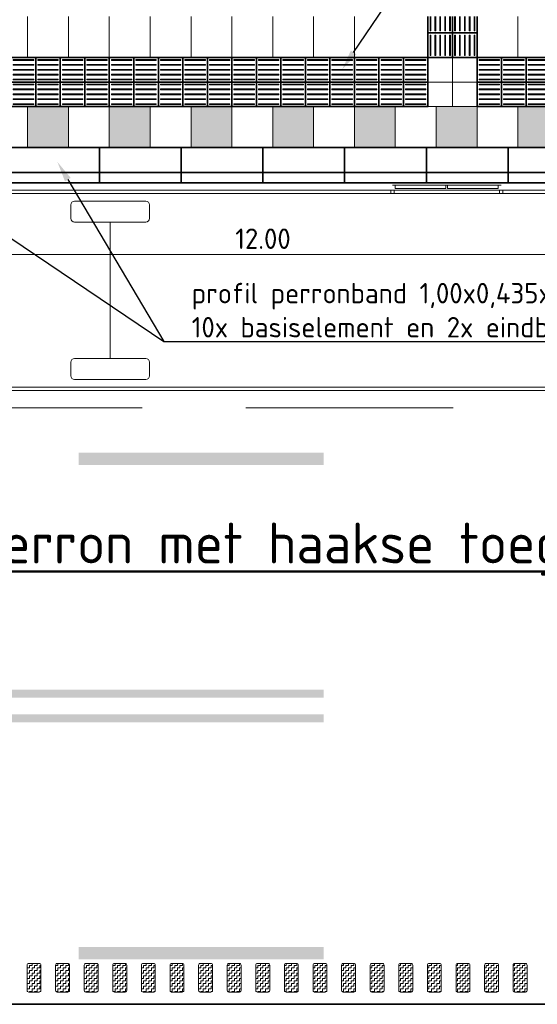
# Model space of a CAD drawing. Header units: metres. Extents: x -699 to 2316, y -1199 to 781.
# Tile 386 of 593: x 801.09 to 807.43, y -262.03 to -249.99. Entities that reach past the tile are written whole.
import ezdxf
from ezdxf import colors
from ezdxf.entities.mleader import LeaderData, LeaderLine
from ezdxf.math import Vec2, Vec3

# ---------------------------------------------------------------- set-up
doc = ezdxf.new("R2010")
doc.units = ezdxf.units.M
doc.header["$PDMODE"] = 1
for name, pattern in [('HIDDENX2', [19.05, 12.7, -6.35]), ('VW-3-3_STREEP', [6, 3, -3]), ('VW-9-3_STREEP', [12, 9, -3])]:
    doc.linetypes.add(name, pattern=pattern)
for name, color, linetype, lineweight in [('N-WA-VW-MARKERING_DYNAMISCH-G', 7, 'Continuous', 35), ('N-WE-VH-KANTOPSLUITING-G', 251, 'Continuous', 35), ('N-WE-VH-KANTVERHARDING-G', 210, 'Continuous', 35), ('N-WE-VH-VERHARDING_TEGEL-G', 252, 'Continuous', 35), ('N-WE-VW-MARKERING_LANGS_STREEP_33-G', 7, 'VW-3-3_STREEP', 13), ('N-WE-VW-MARKERING_LANGS_STREEP_93-G', 7, 'VW-9-3_STREEP', 13), ('X-XX-AL-AANKLEDING-G', 7, 'Continuous', 35), ('X-XX-AL-M', 7, 'Continuous', 18), ('X-XX-AL-T25', 7, 'Continuous', 25), ('X-XX-AL-T50', 130, 'Continuous', 50)]:
    doc.layers.add(name, color=color, linetype=linetype, lineweight=lineweight)
doc.styles.add('NLCS-ISO-M100-T25', font='NLCS-ISO.ttf', dxfattribs={"height": 0.25})
doc.styles.add('NLCS-ISO-M100-T50', font='NLCS-ISO.ttf', dxfattribs={"height": 0.5})
doc.dimstyles.new('NLCS-M100-T25-PIJL_A_L2_H1', dxfattribs={"dimscale": 0.1, "dimtxt": 2.5, "dimasz": 2.5, "dimexe": 2, "dimexo": 2, "dimgap": 0.7, "dimtad": 1, "dimzin": 0, "dimdsep": 46, "dimtxsty": 'NLCS-ISO-M100-T25', "dimcen": 0, "dimdle": 2, "dimclrd": 256, "dimclre": 256, "dimclrt": 256, "dimadec": 1, "dimazin": 0, "dimtfac": 1, "dimtdec": 3, "dimtofl": 0, "dimtmove": 0, "dimatfit": 3, "dimfxl": 2, "dimtfillclr": 256, "dimtolj": 1, "dimtzin": 0, "dimlwd": -1, "dimlwe": -1, "dimarcsym": 0})
pattern_1 = [(180, (0, 0), (-0.03175, -0.03175), [0.03175, -0.03175]), (270, (-0.03175, 0), (0.03175, -0.03175), [0.03175, -0.03175])]

# ---------------------------------------------------------------- blocks, each defined once
blk = doc.blocks.new('bus12metertypetekening')
at = {"color": 253, "lineweight": 5}
for p, q in [((11.665, 1.225), (0.365, 1.225)), ((6.035, 1.185), (6.035, 1.225)), ((7.385, 1.284), (6.055, 1.284)), ((6.075, 1.185), (6.075, 1.225)), ((6.089, 1.244), (6.089, 1.284)), ((6.71, 1.244), (6.089, 1.244)), ((6.71, 1.284), (6.71, 1.244)), ((6.73, 1.284), (6.73, 1.244)), ((7.351, 1.244), (6.73, 1.244)), ((7.351, 1.244), (7.351, 1.284)), ((7.365, 1.185), (7.365, 1.225)), ((7.405, 1.185), (7.405, 1.225)), ((0.368, 1.185), (11.662, 1.185)), ((2.6, 0.835), (2.6, -0.835)), ((11.662, -1.185), (0.365, -1.185)), ((11.665, -1.225), (0.365, -1.225))]:
    blk.add_line(p, q, dxfattribs=at)
at = {"color": 253, "lineweight": 5, "flags": 128}
for points in [[(2.164, 0.835, -0.414214), (2.119, 0.88), (2.119, 1.046, -0.414214), (2.164, 1.091), (3.036, 1.091, -0.414214), (3.081, 1.046), (3.081, 0.88, -0.414214), (3.036, 0.835)], [(2.164, -0.835, 0.414214), (2.119, -0.88), (2.119, -1.046, 0.414214), (2.164, -1.091), (3.036, -1.091, 0.414214), (3.081, -1.046), (3.081, -0.88, 0.414214), (3.036, -0.835)]]:
    blk.add_lwpolyline(points, format="xyb", close=True, dxfattribs=at)
blk = doc.blocks.new('*D1648')
at = {"layer": 'Defpoints', "color": 0, "transparency": 16777216}
for p in [(799.069, -251.548), (811.069, -251.983), (811.069, -252.86)]:
    blk.add_point(p, dxfattribs=at)
at = {"layer": 'X-XX-AL-M', "transparency": 16777216}
for p, q in [((799.069, -251.748), (799.069, -253.06)), ((811.069, -252.183), (811.069, -253.06)), ((799.319, -252.86), (810.819, -252.86))]:
    blk.add_line(p, q, dxfattribs=at)
for points in [[(799.319, -252.819), (799.319, -252.902), (799.069, -252.86)], [(810.819, -252.819), (810.819, -252.902), (811.069, -252.86)]]:
    blk.add_solid(points, dxfattribs=at)
at = {"layer": 'X-XX-AL-M', "transparency": 16777216, "insert": (804.069, -252.665), "char_height": 0.25, "attachment_point": 5, "style": 'NLCS-ISO-M100-T25'}
blk.add_mtext('\\A1;12.00', dxfattribs=at)
blk = doc.blocks.new('geleiderlijn')
for points in [[(0, 0), (0.3, 0), (0.3, 0.3), (0, 0.3)], [(0, -0.3), (0.3, -0.3), (0.3, 0), (0, 0)]]:
    blk.add_lwpolyline(points, close=True)
at = {"lineweight": 9}
for points in [[(0.025, 0.265), (0.275, 0.265), (0.275, 0.275), (0.025, 0.275)], [(0.025, 0.205), (0.275, 0.205), (0.275, 0.215), (0.025, 0.215)], [(0.025, 0.145), (0.275, 0.145), (0.275, 0.155), (0.025, 0.155)], [(0.025, 0.085), (0.275, 0.085), (0.275, 0.095), (0.025, 0.095)], [(0.025, 0.025), (0.275, 0.025), (0.275, 0.035), (0.025, 0.035)], [(0.025, -0.035), (0.275, -0.035), (0.275, -0.025), (0.025, -0.025)], [(0.025, -0.095), (0.275, -0.095), (0.275, -0.085), (0.025, -0.085)], [(0.025, -0.155), (0.275, -0.155), (0.275, -0.145), (0.025, -0.145)], [(0.025, -0.215), (0.275, -0.215), (0.275, -0.205), (0.025, -0.205)], [(0.025, -0.275), (0.275, -0.275), (0.275, -0.265), (0.025, -0.265)]]:
    blk.add_lwpolyline(points, close=True, dxfattribs=at)
blk = doc.blocks.new('SVW-PERRON-B-H-SO')
at = {"layer": 'N-WE-VH-VERHARDING_TEGEL-G', "lineweight": 9}
for points in [[(2.12, 0.435), (2.62, 0.435), (2.62, 0.935), (2.12, 0.935)], [(3.12, 0.935), (3.12, 0.435), (3.62, 0.435), (3.62, 0.935)], [(4.62, 0.935), (4.12, 0.935), (4.12, 0.435), (4.62, 0.435)], [(5.12, 0.935), (5.12, 0.435), (5.62, 0.435), (5.62, 0.935)], [(6.62, 0.435), (6.62, 0.935), (6.12, 0.935), (6.12, 0.435)], [(7.62, 0.935), (7.12, 0.935), (7.12, 0.435), (7.62, 0.435)], [(8.12, 0.435), (8.62, 0.435), (8.62, 0.935), (8.12, 0.935)]]:
    blk.add_hatch(color=256, dxfattribs=at).paths.add_polyline_path(points)
at = {"layer": 'N-WE-VH-KANTOPSLUITING-G'}
for p, q in [((3, 0.435), (3, 0)), ((4, 0.435), (4, 0)), ((5, 0.435), (5, 0)), ((6, 0.435), (6, 0)), ((7, 0.435), (7, 0)), ((8, 0.435), (8, 0)), ((12, 0.127), (0.15, 0.127)), ((12, 0), (0, 0))]:
    blk.add_line(p, q, dxfattribs=at)
blk.add_lwpolyline([(0.435, 0.435), (11.875, 0.435)], dxfattribs=at)
at = {"layer": 'N-WE-VH-VERHARDING_TEGEL-G', "lineweight": 9}
for p, q in [((7.12, 1.535), (7.62, 1.535)), ((0.12, 0.935), (11.88, 0.935))]:
    blk.add_line(p, q, dxfattribs=at)
for points in [[(2.12, 2.035), (2.12, 1.535)], [(2.62, 2.035), (2.62, 1.535)], [(3.12, 2.035), (3.12, 1.535)], [(3.62, 2.035), (3.62, 1.535)], [(4.12, 2.035), (4.12, 1.535)], [(4.62, 2.035), (4.62, 1.535)], [(5.12, 2.035), (5.12, 1.535)], [(5.62, 2.035), (5.62, 1.535)], [(6.12, 2.035), (6.12, 1.535)], [(7.02, 2.035), (7.02, 1.535)], [(7.045, 2.035), (7.045, 1.86), (7.055, 1.86), (7.055, 2.035)], [(7.105, 2.035), (7.105, 1.86), (7.115, 1.86), (7.115, 2.035)], [(7.165, 2.035), (7.165, 1.86), (7.175, 1.86), (7.175, 2.035)], [(7.225, 2.035), (7.225, 1.86), (7.235, 1.86), (7.235, 2.035)], [(7.285, 2.035), (7.285, 1.86), (7.295, 1.86), (7.295, 2.035)], [(7.345, 2.035), (7.345, 1.86), (7.355, 1.86), (7.355, 2.035)], [(7.405, 2.035), (7.405, 1.86), (7.415, 1.86), (7.415, 2.035)], [(7.465, 2.035), (7.465, 1.86), (7.475, 1.86), (7.475, 2.035)], [(7.525, 2.035), (7.525, 1.86), (7.535, 1.86), (7.535, 2.035)], [(7.585, 2.035), (7.585, 1.86), (7.595, 1.86), (7.595, 2.035)], [(8.12, 2.035), (8.12, 1.535)], [(8.12, 2.035), (8.12, 1.535)], [(2.12, 0.935), (2.12, 0.435)], [(2.62, 0.935), (2.62, 0.435)], [(3.12, 0.935), (3.12, 0.435)], [(3.62, 0.935), (3.62, 0.435)], [(4.12, 0.935), (4.12, 0.435)], [(4.62, 0.935), (4.62, 0.435)], [(5.12, 0.935), (5.12, 0.435)], [(5.62, 0.935), (5.62, 0.435)], [(6.12, 0.935), (6.12, 0.435)], [(6.62, 0.935), (6.62, 0.435)], [(7.12, 0.935), (7.12, 0.435)], [(7.62, 0.935), (7.62, 0.435)], [(8.12, 0.935), (8.12, 0.435)]]:
    blk.add_lwpolyline(points, dxfattribs=at)
at = {"layer": 'N-WE-VH-VERHARDING_TEGEL-G'}
for points in [[(7.02, 2.035), (7.02, 1.835), (7.32, 1.835), (7.32, 2.035)], [(7.32, 2.035), (7.32, 1.835), (7.62, 1.835), (7.62, 2.035)]]:
    blk.add_lwpolyline(points, dxfattribs=at)
at = {"layer": 'N-WE-VH-VERHARDING_TEGEL-G', "lineweight": 9}
for points in [[(7.02, 1.235), (7.32, 1.235), (7.32, 1.535), (7.02, 1.535)], [(7.32, 1.235), (7.62, 1.235), (7.62, 1.535), (7.32, 1.535)], [(7.02, 0.935), (7.32, 0.935), (7.32, 1.235), (7.02, 1.235)], [(7.32, 0.935), (7.62, 0.935), (7.62, 1.235), (7.32, 1.235)]]:
    blk.add_lwpolyline(points, close=True, dxfattribs=at)
at = {"layer": 'N-WE-VH-VERHARDING_TEGEL-G', "lineweight": 9, "rotation": 90}
blk.add_blockref('geleiderlijn', (7.32, 1.535), dxfattribs=at)
at = {"layer": 'N-WE-VH-VERHARDING_TEGEL-G', "lineweight": 9}
for p in [(1.92, 1.235), (2.22, 1.235), (2.52, 1.235), (2.82, 1.235), (3.12, 1.235), (3.42, 1.235), (3.72, 1.235), (4.02, 1.235), (4.32, 1.235), (4.62, 1.235), (4.92, 1.235), (5.22, 1.235), (5.52, 1.235), (5.82, 1.235), (6.12, 1.235), (6.42, 1.235), (6.72, 1.235), (7.62, 1.235), (7.92, 1.235), (8.22, 1.235)]:
    blk.add_blockref('geleiderlijn', p, dxfattribs=at)

msp = doc.modelspace()

# ---------------------------------------------------------------- hatches: boundary and pattern name
at = {"layer": 'N-WA-VW-MARKERING_DYNAMISCH-G', "lineweight": 9}
h = msp.add_hatch(dxfattribs=at)
h.set_pattern_fill('ZIGZAG', color=8, scale=0.01, angle=180, style=0)
h.set_pattern_definition(pattern_1)
edge = h.paths.add_edge_path()
edge.add_line((801.2017, -261.5327), (801.3317, -261.5327))
edge.add_arc((801.3317, -261.5527), 0.02, 0, 90, ccw=False)
edge.add_line((801.3517, -261.5527), (801.3517, -261.8627))
edge.add_arc((801.3317, -261.8627), 0.02, 270, 360, ccw=False)
edge.add_line((801.3317, -261.8827), (801.2017, -261.8827))
edge.add_arc((801.2017, -261.8627), 0.02, 180, 270, ccw=False)
edge.add_line((801.1817, -261.8627), (801.1817, -261.5527))
edge.add_arc((801.2017, -261.5527), 0.02, 90, 180, ccw=False)
h = msp.add_hatch(dxfattribs=at)
h.set_pattern_fill('ZIGZAG', color=8, scale=0.01, angle=180, style=0)
h.set_pattern_definition(pattern_1)
edge = h.paths.add_edge_path()
edge.add_line((801.5517, -261.5327), (801.6817, -261.5327))
edge.add_arc((801.6817, -261.5527), 0.02, 0, 90, ccw=False)
edge.add_line((801.7017, -261.5527), (801.7017, -261.8627))
edge.add_arc((801.6817, -261.8627), 0.02, 270, 360, ccw=False)
edge.add_line((801.6817, -261.8827), (801.5517, -261.8827))
edge.add_arc((801.5517, -261.8627), 0.02, 180, 270, ccw=False)
edge.add_line((801.5317, -261.8627), (801.5317, -261.5527))
edge.add_arc((801.5517, -261.5527), 0.02, 90, 180, ccw=False)
h = msp.add_hatch(dxfattribs=at)
h.set_pattern_fill('ZIGZAG', color=8, scale=0.01, angle=180, style=0)
h.set_pattern_definition(pattern_1)
edge = h.paths.add_edge_path()
edge.add_line((801.9017, -261.5327), (802.0317, -261.5327))
edge.add_arc((802.0317, -261.5527), 0.02, 0, 90, ccw=False)
edge.add_line((802.0517, -261.5527), (802.0517, -261.8627))
edge.add_arc((802.0317, -261.8627), 0.02, 270, 360, ccw=False)
edge.add_line((802.0317, -261.8827), (801.9017, -261.8827))
edge.add_arc((801.9017, -261.8627), 0.02, 180, 270, ccw=False)
edge.add_line((801.8817, -261.8627), (801.8817, -261.5527))
edge.add_arc((801.9017, -261.5527), 0.02, 90, 180, ccw=False)
h = msp.add_hatch(dxfattribs=at)
h.set_pattern_fill('ZIGZAG', color=8, scale=0.01, angle=180, style=0)
h.set_pattern_definition(pattern_1)
edge = h.paths.add_edge_path()
edge.add_line((802.2517, -261.5327), (802.3817, -261.5327))
edge.add_arc((802.3817, -261.5527), 0.02, 0, 90, ccw=False)
edge.add_line((802.4017, -261.5527), (802.4017, -261.8627))
edge.add_arc((802.3817, -261.8627), 0.02, 270, 360, ccw=False)
edge.add_line((802.3817, -261.8827), (802.2517, -261.8827))
edge.add_arc((802.2517, -261.8627), 0.02, 180, 270, ccw=False)
edge.add_line((802.2317, -261.8627), (802.2317, -261.5527))
edge.add_arc((802.2517, -261.5527), 0.02, 90, 180, ccw=False)
h = msp.add_hatch(dxfattribs=at)
h.set_pattern_fill('ZIGZAG', color=8, scale=0.01, angle=180, style=0)
h.set_pattern_definition(pattern_1)
edge = h.paths.add_edge_path()
edge.add_line((802.6017, -261.5327), (802.7317, -261.5327))
edge.add_arc((802.7317, -261.5527), 0.02, 0, 90, ccw=False)
edge.add_line((802.7517, -261.5527), (802.7517, -261.8627))
edge.add_arc((802.7317, -261.8627), 0.02, 270, 360, ccw=False)
edge.add_line((802.7317, -261.8827), (802.6017, -261.8827))
edge.add_arc((802.6017, -261.8627), 0.02, 180, 270, ccw=False)
edge.add_line((802.5817, -261.8627), (802.5817, -261.5527))
edge.add_arc((802.6017, -261.5527), 0.02, 90, 180, ccw=False)
h = msp.add_hatch(dxfattribs=at)
h.set_pattern_fill('ZIGZAG', color=8, scale=0.01, angle=180, style=0)
h.set_pattern_definition(pattern_1)
edge = h.paths.add_edge_path()
edge.add_line((802.9517, -261.5327), (803.0817, -261.5327))
edge.add_arc((803.0817, -261.5527), 0.02, 0, 90, ccw=False)
edge.add_line((803.1017, -261.5527), (803.1017, -261.8627))
edge.add_arc((803.0817, -261.8627), 0.02, 270, 360, ccw=False)
edge.add_line((803.0817, -261.8827), (802.9517, -261.8827))
edge.add_arc((802.9517, -261.8627), 0.02, 180, 270, ccw=False)
edge.add_line((802.9317, -261.8627), (802.9317, -261.5527))
edge.add_arc((802.9517, -261.5527), 0.02, 90, 180, ccw=False)
h = msp.add_hatch(dxfattribs=at)
h.set_pattern_fill('ZIGZAG', color=8, scale=0.01, angle=180, style=0)
h.set_pattern_definition(pattern_1)
edge = h.paths.add_edge_path()
edge.add_line((803.3017, -261.5327), (803.4317, -261.5327))
edge.add_arc((803.4317, -261.5527), 0.02, 0, 90, ccw=False)
edge.add_line((803.4517, -261.5527), (803.4517, -261.8627))
edge.add_arc((803.4317, -261.8627), 0.02, 270, 360, ccw=False)
edge.add_line((803.4317, -261.8827), (803.3017, -261.8827))
edge.add_arc((803.3017, -261.8627), 0.02, 180, 270, ccw=False)
edge.add_line((803.2817, -261.8627), (803.2817, -261.5527))
edge.add_arc((803.3017, -261.5527), 0.02, 90, 180, ccw=False)
h = msp.add_hatch(dxfattribs=at)
h.set_pattern_fill('ZIGZAG', color=8, scale=0.01, angle=180, style=0)
h.set_pattern_definition(pattern_1)
edge = h.paths.add_edge_path()
edge.add_line((803.6517, -261.5327), (803.7817, -261.5327))
edge.add_arc((803.7817, -261.5527), 0.02, 0, 90, ccw=False)
edge.add_line((803.8017, -261.5527), (803.8017, -261.8627))
edge.add_arc((803.7817, -261.8627), 0.02, 270, 360, ccw=False)
edge.add_line((803.7817, -261.8827), (803.6517, -261.8827))
edge.add_arc((803.6517, -261.8627), 0.02, 180, 270, ccw=False)
edge.add_line((803.6317, -261.8627), (803.6317, -261.5527))
edge.add_arc((803.6517, -261.5527), 0.02, 90, 180, ccw=False)
h = msp.add_hatch(dxfattribs=at)
h.set_pattern_fill('ZIGZAG', color=8, scale=0.01, angle=180, style=0)
h.set_pattern_definition(pattern_1)
edge = h.paths.add_edge_path()
edge.add_line((804.0017, -261.5327), (804.1317, -261.5327))
edge.add_arc((804.1317, -261.5527), 0.02, 0, 90, ccw=False)
edge.add_line((804.1517, -261.5527), (804.1517, -261.8627))
edge.add_arc((804.1317, -261.8627), 0.02, 270, 360, ccw=False)
edge.add_line((804.1317, -261.8827), (804.0017, -261.8827))
edge.add_arc((804.0017, -261.8627), 0.02, 180, 270, ccw=False)
edge.add_line((803.9817, -261.8627), (803.9817, -261.5527))
edge.add_arc((804.0017, -261.5527), 0.02, 90, 180, ccw=False)
h = msp.add_hatch(dxfattribs=at)
h.set_pattern_fill('ZIGZAG', color=8, scale=0.01, angle=180, style=0)
h.set_pattern_definition(pattern_1)
edge = h.paths.add_edge_path()
edge.add_line((804.3517, -261.5327), (804.4817, -261.5327))
edge.add_arc((804.4817, -261.5527), 0.02, 0, 90, ccw=False)
edge.add_line((804.5017, -261.5527), (804.5017, -261.8627))
edge.add_arc((804.4817, -261.8627), 0.02, 270, 360, ccw=False)
edge.add_line((804.4817, -261.8827), (804.3517, -261.8827))
edge.add_arc((804.3517, -261.8627), 0.02, 180, 270, ccw=False)
edge.add_line((804.3317, -261.8627), (804.3317, -261.5527))
edge.add_arc((804.3517, -261.5527), 0.02, 90, 180, ccw=False)
h = msp.add_hatch(dxfattribs=at)
h.set_pattern_fill('ZIGZAG', color=8, scale=0.01, angle=180, style=0)
h.set_pattern_definition(pattern_1)
edge = h.paths.add_edge_path()
edge.add_line((804.7017, -261.5327), (804.8317, -261.5327))
edge.add_arc((804.8317, -261.5527), 0.02, 0, 90, ccw=False)
edge.add_line((804.8517, -261.5527), (804.8517, -261.8627))
edge.add_arc((804.8317, -261.8627), 0.02, 270, 360, ccw=False)
edge.add_line((804.8317, -261.8827), (804.7017, -261.8827))
edge.add_arc((804.7017, -261.8627), 0.02, 180, 270, ccw=False)
edge.add_line((804.6817, -261.8627), (804.6817, -261.5527))
edge.add_arc((804.7017, -261.5527), 0.02, 90, 180, ccw=False)
h = msp.add_hatch(dxfattribs=at)
h.set_pattern_fill('ZIGZAG', color=8, scale=0.01, angle=180, style=0)
h.set_pattern_definition(pattern_1)
edge = h.paths.add_edge_path()
edge.add_line((805.0517, -261.5327), (805.1817, -261.5327))
edge.add_arc((805.1817, -261.5527), 0.02, 0, 90, ccw=False)
edge.add_line((805.2017, -261.5527), (805.2017, -261.8627))
edge.add_arc((805.1817, -261.8627), 0.02, 270, 360, ccw=False)
edge.add_line((805.1817, -261.8827), (805.0517, -261.8827))
edge.add_arc((805.0517, -261.8627), 0.02, 180, 270, ccw=False)
edge.add_line((805.0317, -261.8627), (805.0317, -261.5527))
edge.add_arc((805.0517, -261.5527), 0.02, 90, 180, ccw=False)
h = msp.add_hatch(dxfattribs=at)
h.set_pattern_fill('ZIGZAG', color=8, scale=0.01, angle=180, style=0)
h.set_pattern_definition(pattern_1)
edge = h.paths.add_edge_path()
edge.add_line((805.4017, -261.5327), (805.5317, -261.5327))
edge.add_arc((805.5317, -261.5527), 0.02, 0, 90, ccw=False)
edge.add_line((805.5517, -261.5527), (805.5517, -261.8627))
edge.add_arc((805.5317, -261.8627), 0.02, 270, 360, ccw=False)
edge.add_line((805.5317, -261.8827), (805.4017, -261.8827))
edge.add_arc((805.4017, -261.8627), 0.02, 180, 270, ccw=False)
edge.add_line((805.3817, -261.8627), (805.3817, -261.5527))
edge.add_arc((805.4017, -261.5527), 0.02, 90, 180, ccw=False)
h = msp.add_hatch(dxfattribs=at)
h.set_pattern_fill('ZIGZAG', color=8, scale=0.01, angle=180, style=0)
h.set_pattern_definition(pattern_1)
edge = h.paths.add_edge_path()
edge.add_line((805.7517, -261.5327), (805.8817, -261.5327))
edge.add_arc((805.8817, -261.5527), 0.02, 0, 90, ccw=False)
edge.add_line((805.9017, -261.5527), (805.9017, -261.8627))
edge.add_arc((805.8817, -261.8627), 0.02, 270, 360, ccw=False)
edge.add_line((805.8817, -261.8827), (805.7517, -261.8827))
edge.add_arc((805.7517, -261.8627), 0.02, 180, 270, ccw=False)
edge.add_line((805.7317, -261.8627), (805.7317, -261.5527))
edge.add_arc((805.7517, -261.5527), 0.02, 90, 180, ccw=False)
h = msp.add_hatch(dxfattribs=at)
h.set_pattern_fill('ZIGZAG', color=8, scale=0.01, angle=180, style=0)
h.set_pattern_definition(pattern_1)
edge = h.paths.add_edge_path()
edge.add_line((806.1017, -261.5327), (806.2317, -261.5327))
edge.add_arc((806.2317, -261.5527), 0.02, 0, 90, ccw=False)
edge.add_line((806.2517, -261.5527), (806.2517, -261.8627))
edge.add_arc((806.2317, -261.8627), 0.02, 270, 360, ccw=False)
edge.add_line((806.2317, -261.8827), (806.1017, -261.8827))
edge.add_arc((806.1017, -261.8627), 0.02, 180, 270, ccw=False)
edge.add_line((806.0817, -261.8627), (806.0817, -261.5527))
edge.add_arc((806.1017, -261.5527), 0.02, 90, 180, ccw=False)
h = msp.add_hatch(dxfattribs=at)
h.set_pattern_fill('ZIGZAG', color=8, scale=0.01, angle=180, style=0)
h.set_pattern_definition(pattern_1)
edge = h.paths.add_edge_path()
edge.add_line((806.4517, -261.5327), (806.5817, -261.5327))
edge.add_arc((806.5817, -261.5527), 0.02, 0, 90, ccw=False)
edge.add_line((806.6017, -261.5527), (806.6017, -261.8627))
edge.add_arc((806.5817, -261.8627), 0.02, 270, 360, ccw=False)
edge.add_line((806.5817, -261.8827), (806.4517, -261.8827))
edge.add_arc((806.4517, -261.8627), 0.02, 180, 270, ccw=False)
edge.add_line((806.4317, -261.8627), (806.4317, -261.5527))
edge.add_arc((806.4517, -261.5527), 0.02, 90, 180, ccw=False)
h = msp.add_hatch(dxfattribs=at)
h.set_pattern_fill('ZIGZAG', color=8, scale=0.01, angle=180, style=0)
h.set_pattern_definition(pattern_1)
edge = h.paths.add_edge_path()
edge.add_line((806.8017, -261.5327), (806.9317, -261.5327))
edge.add_arc((806.9317, -261.5527), 0.02, 0, 90, ccw=False)
edge.add_line((806.9517, -261.5527), (806.9517, -261.8627))
edge.add_arc((806.9317, -261.8627), 0.02, 270, 360, ccw=False)
edge.add_line((806.9317, -261.8827), (806.8017, -261.8827))
edge.add_arc((806.8017, -261.8627), 0.02, 180, 270, ccw=False)
edge.add_line((806.7817, -261.8627), (806.7817, -261.5527))
edge.add_arc((806.8017, -261.5527), 0.02, 90, 180, ccw=False)
h = msp.add_hatch(dxfattribs=at)
h.set_pattern_fill('ZIGZAG', color=8, scale=0.01, angle=180, style=0)
h.set_pattern_definition(pattern_1)
edge = h.paths.add_edge_path()
edge.add_line((807.1517, -261.5327), (807.2817, -261.5327))
edge.add_arc((807.2817, -261.5527), 0.02, 0, 90, ccw=False)
edge.add_line((807.3017, -261.5527), (807.3017, -261.8627))
edge.add_arc((807.2817, -261.8627), 0.02, 270, 360, ccw=False)
edge.add_line((807.2817, -261.8827), (807.1517, -261.8827))
edge.add_arc((807.1517, -261.8627), 0.02, 180, 270, ccw=False)
edge.add_line((807.1317, -261.8627), (807.1317, -261.5527))
edge.add_arc((807.1517, -261.5527), 0.02, 90, 180, ccw=False)

# ---------------------------------------------------------------- linework, layer by layer
at = {"layer": 'N-WA-VW-MARKERING_DYNAMISCH-G', "color": 8, "lineweight": 9}
for points in [[(801.2017, -261.5327), (801.3317, -261.5327, -0.4142136), (801.3517, -261.5527), (801.3517, -261.8627, -0.4142136), (801.3317, -261.8827), (801.2017, -261.8827, -0.4142136), (801.1817, -261.8627), (801.1817, -261.5527, -0.4142136)], [(801.5517, -261.5327), (801.6817, -261.5327, -0.4142136), (801.7017, -261.5527), (801.7017, -261.8627, -0.4142136), (801.6817, -261.8827), (801.5517, -261.8827, -0.4142136), (801.5317, -261.8627), (801.5317, -261.5527, -0.4142136)], [(801.9017, -261.5327), (802.0317, -261.5327, -0.4142136), (802.0517, -261.5527), (802.0517, -261.8627, -0.4142136), (802.0317, -261.8827), (801.9017, -261.8827, -0.4142136), (801.8817, -261.8627), (801.8817, -261.5527, -0.4142136)], [(802.2517, -261.5327), (802.3817, -261.5327, -0.4142136), (802.4017, -261.5527), (802.4017, -261.8627, -0.4142136), (802.3817, -261.8827), (802.2517, -261.8827, -0.4142136), (802.2317, -261.8627), (802.2317, -261.5527, -0.4142136)], [(802.6017, -261.5327), (802.7317, -261.5327, -0.4142136), (802.7517, -261.5527), (802.7517, -261.8627, -0.4142136), (802.7317, -261.8827), (802.6017, -261.8827, -0.4142136), (802.5817, -261.8627), (802.5817, -261.5527, -0.4142136)], [(802.9517, -261.5327), (803.0817, -261.5327, -0.4142136), (803.1017, -261.5527), (803.1017, -261.8627, -0.4142136), (803.0817, -261.8827), (802.9517, -261.8827, -0.4142136), (802.9317, -261.8627), (802.9317, -261.5527, -0.4142136)], [(803.3017, -261.5327), (803.4317, -261.5327, -0.4142136), (803.4517, -261.5527), (803.4517, -261.8627, -0.4142136), (803.4317, -261.8827), (803.3017, -261.8827, -0.4142136), (803.2817, -261.8627), (803.2817, -261.5527, -0.4142136)], [(803.6517, -261.5327), (803.7817, -261.5327, -0.4142136), (803.8017, -261.5527), (803.8017, -261.8627, -0.4142136), (803.7817, -261.8827), (803.6517, -261.8827, -0.4142136), (803.6317, -261.8627), (803.6317, -261.5527, -0.4142136)], [(804.0017, -261.5327), (804.1317, -261.5327, -0.4142136), (804.1517, -261.5527), (804.1517, -261.8627, -0.4142136), (804.1317, -261.8827), (804.0017, -261.8827, -0.4142136), (803.9817, -261.8627), (803.9817, -261.5527, -0.4142136)], [(804.3517, -261.5327), (804.4817, -261.5327, -0.4142136), (804.5017, -261.5527), (804.5017, -261.8627, -0.4142136), (804.4817, -261.8827), (804.3517, -261.8827, -0.4142136), (804.3317, -261.8627), (804.3317, -261.5527, -0.4142136)], [(804.7017, -261.5327), (804.8317, -261.5327, -0.4142136), (804.8517, -261.5527), (804.8517, -261.8627, -0.4142136), (804.8317, -261.8827), (804.7017, -261.8827, -0.4142136), (804.6817, -261.8627), (804.6817, -261.5527, -0.4142136)], [(805.0517, -261.5327), (805.1817, -261.5327, -0.4142136), (805.2017, -261.5527), (805.2017, -261.8627, -0.4142136), (805.1817, -261.8827), (805.0517, -261.8827, -0.4142136), (805.0317, -261.8627), (805.0317, -261.5527, -0.4142136)], [(805.4017, -261.5327), (805.5317, -261.5327, -0.4142136), (805.5517, -261.5527), (805.5517, -261.8627, -0.4142136), (805.5317, -261.8827), (805.4017, -261.8827, -0.4142136), (805.3817, -261.8627), (805.3817, -261.5527, -0.4142136)], [(805.7517, -261.5327), (805.8817, -261.5327, -0.4142136), (805.9017, -261.5527), (805.9017, -261.8627, -0.4142136), (805.8817, -261.8827), (805.7517, -261.8827, -0.4142136), (805.7317, -261.8627), (805.7317, -261.5527, -0.4142136)], [(806.1017, -261.5327), (806.2317, -261.5327, -0.4142136), (806.2517, -261.5527), (806.2517, -261.8627, -0.4142136), (806.2317, -261.8827), (806.1017, -261.8827, -0.4142136), (806.0817, -261.8627), (806.0817, -261.5527, -0.4142136)], [(806.4517, -261.5327), (806.5817, -261.5327, -0.4142136), (806.6017, -261.5527), (806.6017, -261.8627, -0.4142136), (806.5817, -261.8827), (806.4517, -261.8827, -0.4142136), (806.4317, -261.8627), (806.4317, -261.5527, -0.4142136)], [(806.8017, -261.5327), (806.9317, -261.5327, -0.4142136), (806.9517, -261.5527), (806.9517, -261.8627, -0.4142136), (806.9317, -261.8827), (806.8017, -261.8827, -0.4142136), (806.7817, -261.8627), (806.7817, -261.5527, -0.4142136)], [(807.1517, -261.5327), (807.2817, -261.5327, -0.4142136), (807.3017, -261.5527), (807.3017, -261.8627, -0.4142136), (807.2817, -261.8827), (807.1517, -261.8827, -0.4142136), (807.1317, -261.8627), (807.1317, -261.5527, -0.4142136)]]:
    msp.add_lwpolyline(points, format="xyb", close=True, dxfattribs=at)
at = {"layer": 'N-WE-VH-KANTVERHARDING-G'}
for p, q in [((797.0688, -251.9827), (821.0688, -251.9827)), ((758.069, -262.0327), (853.2321, -262.0327))]:
    msp.add_line(p, q, dxfattribs=at)
at = {"layer": 'N-WE-VH-KANTVERHARDING-G', "color": 8, "linetype": 'HIDDENX2', "lineweight": 5, "ltscale": 0.2}
msp.add_line((769.5688, -254.7327), (843.0688, -254.7327), dxfattribs=at)
at = {"layer": 'N-WE-VW-MARKERING_LANGS_STREEP_33-G', "color": 253, "linetype": 'Continuous'}
for points in [[(801.8116, -255.2827), (804.8116, -255.2827), (801.8116, -255.4327), (804.8116, -255.4327)], [(801.8116, -261.4827), (804.8116, -261.4827), (801.8116, -261.3327), (804.8116, -261.3327)]]:
    msp.add_solid(points, dxfattribs=at)
at = {"layer": 'N-WE-VW-MARKERING_LANGS_STREEP_93-G', "color": 253, "linetype": 'Continuous'}
for points in [[(795.8116, -258.1827), (804.8116, -258.1827), (795.8116, -258.2827), (804.8116, -258.2827)], [(795.8116, -258.5827), (804.8116, -258.5827), (795.8116, -258.4827), (804.8116, -258.4827)]]:
    msp.add_solid(points, dxfattribs=at)

# ---------------------------------------------------------------- block references
at = {"layer": 'X-XX-AL-AANKLEDING-G'}
msp.add_blockref('bus12metertypetekening', (799.5986, -253.2957), dxfattribs=at)

# ---------------------------------------------------------------- texts
at = {"layer": 'X-XX-AL-T50', "style": 'NLCS-ISO-M100-T50'}
msp.add_text('%%UPrincipe perron met haakse toegang', height=0.5, dxfattribs=at).set_placement((797.9107, -256.6387))

# ---------------------------------------------------------------- dimensions: what is measured, and where the dimension line sits
at = {"layer": 'X-XX-AL-M'}
dim = msp.add_linear_dim(base=(811.0688, -252.8602), p1=(799.0688, -251.5477), p2=(811.0688, -251.9827), dimstyle='NLCS-M100-T25-PIJL_A_L2_H1', dxfattribs=at)
dim.commit()
dim.dimension.update_dxf_attribs({"geometry": '*D1648', "text_midpoint": (804.0688, -252.8602), "dimtype": 160})

# ---------------------------------------------------------------- leaders
at = {"layer": 'X-XX-AL-T25'}
ml = msp.add_multileader_mtext('Standard', dxfattribs=at)
ml.set_content('gidslijntegel 0,30x0,30x0,06, kleur wit\\P2 tegels breed aanbrengen', color=256, style='NLCS-ISO-M100-T25')
ml.set_leader_properties(color=256, linetype='ByLayer', lineweight=-1)
ml.build(insert=Vec2(0, 0))
ml.multileader.update_dxf_attribs({"text_left_attachment_type": 5, "text_right_attachment_type": 5, "dogleg_length": 0.25, "arrow_head_size": 0.25})
ctx = ml.context
ctx.base_point, ctx.char_height, ctx.arrow_head_size, ctx.landing_gap_size, ctx.plane_origin = Vec3(808.6521, -245.617), 0.25, 0.25, 0.09, Vec3(-134.458, -7.173)
ctx.left_attachment, ctx.right_attachment = 5, 5
notes = []
notes.append((ctx, [(0, (1, 1, 0), (808.4021, -245.617), (1, 0), 0.25, [(0, [(805.0388, -250.5927)], 0, [])])]))
ctx.mtext.insert, ctx.mtext.flow_direction = Vec3(808.7421, -244.8754), 5
for ctx, leaders in notes:
    for number, flags, end, landing, length, lines in leaders:
        leader = LeaderData()
        leader.index, (leader.has_last_leader_line, leader.has_dogleg_vector, leader.attachment_direction) = number, flags
        leader.last_leader_point, leader.dogleg_vector, leader.dogleg_length = Vec3(end), Vec3(landing), length
        for number, points, colour, breaks in lines:
            line = LeaderLine()
            line.index, line.vertices, line.color, line.breaks = number, Vec3.list(points), colors.encode_raw_color(colour), breaks
            leader.lines.append(line)
        ctx.leaders.append(leader)

# ---------------------------------------------------------------- next in the draw order: leaders
ml = msp.add_multileader_mtext('Standard', dxfattribs=at)
ml.set_content('profil perronband 1,00x0,435x0,33\\P10x basiselement en 2x eindband', color=256, style='NLCS-ISO-M100-T25')
ml.set_leader_properties(color=256, linetype='ByLayer', lineweight=-1)
ml.build(insert=Vec2(0, 0))
ml.multileader.update_dxf_attribs({"text_left_attachment_type": 5, "text_right_attachment_type": 5, "dogleg_length": 0.25, "arrow_head_size": 0.25})
ctx = ml.context
ctx.base_point, ctx.char_height, ctx.arrow_head_size, ctx.landing_gap_size, ctx.plane_origin = Vec3(803.1065, -253.9228), 0.25, 0.25, 0.09, Vec3(-141.0337, -15.2288)
ctx.left_attachment, ctx.right_attachment = 5, 5
notes = []
notes.append((ctx, [(0, (1, 1, 0), (802.8565, -253.9228), (1, 0), 0.25, [(0, [(801.5538, -251.7268)], 0, [])])]))
ctx.mtext.insert, ctx.mtext.flow_direction = Vec3(803.1965, -253.2062), 5
ctx.mtext.has_bg_fill, ctx.mtext.bg_color, ctx.mtext.bg_scale_factor, ctx.mtext.bg_transparency, ctx.mtext.use_window_bg_color = 1, -1027028792, 1.5, 0, 1
for ctx, leaders in notes:
    for number, flags, end, landing, length, lines in leaders:
        leader = LeaderData()
        leader.index, (leader.has_last_leader_line, leader.has_dogleg_vector, leader.attachment_direction) = number, flags
        leader.last_leader_point, leader.dogleg_vector, leader.dogleg_length = Vec3(end), Vec3(landing), length
        for number, points, colour, breaks in lines:
            line = LeaderLine()
            line.index, line.vertices, line.color, line.breaks = number, Vec3.list(points), colors.encode_raw_color(colour), breaks
            leader.lines.append(line)
        ctx.leaders.append(leader)

# ---------------------------------------------------------------- next in the draw order: block references
at = {"layer": 'N-WE-VH-VERHARDING_TEGEL-G', "lineweight": 9}
msp.add_blockref('SVW-PERRON-B-H-SO', (799.0688, -251.9827), dxfattribs=at)

# ---------------------------------------------------------------- next in the draw order: leaders
at = {"layer": 'X-XX-AL-T25'}
ml = msp.add_multileader_mtext('Standard', dxfattribs=at)
ml.set_content(' ', color=256, style='NLCS-ISO-M100-T25')
ml.set_leader_properties(color=256, linetype='ByLayer', lineweight=-1)
ml.build(insert=Vec2(0, 0))
ml.multileader.update_dxf_attribs({"text_left_attachment_type": 5, "text_right_attachment_type": 5, "dogleg_length": 0.25, "arrow_head_size": 0.25})
ctx = ml.context
ctx.base_point, ctx.char_height, ctx.arrow_head_size, ctx.landing_gap_size, ctx.plane_origin = Vec3(803.1065, -253.9228), 0.25, 0.25, 0.09, Vec3(-135.9969, -12.4062)
ctx.left_attachment, ctx.right_attachment = 5, 5
notes = []
notes.append((ctx, [(0, (1, 1, 0), (802.8565, -253.9228), (1, 0), 0.25, [(0, [(799.6701, -251.7744)], 0, [])])]))
ctx.mtext.insert, ctx.mtext.flow_direction = Vec3(803.1965, -253.6728), 5
for ctx, leaders in notes:
    for number, flags, end, landing, length, lines in leaders:
        leader = LeaderData()
        leader.index, (leader.has_last_leader_line, leader.has_dogleg_vector, leader.attachment_direction) = number, flags
        leader.last_leader_point, leader.dogleg_vector, leader.dogleg_length = Vec3(end), Vec3(landing), length
        for number, points, colour, breaks in lines:
            line = LeaderLine()
            line.index, line.vertices, line.color, line.breaks = number, Vec3.list(points), colors.encode_raw_color(colour), breaks
            leader.lines.append(line)
        ctx.leaders.append(leader)

doc.saveas('drawing.dxf')
